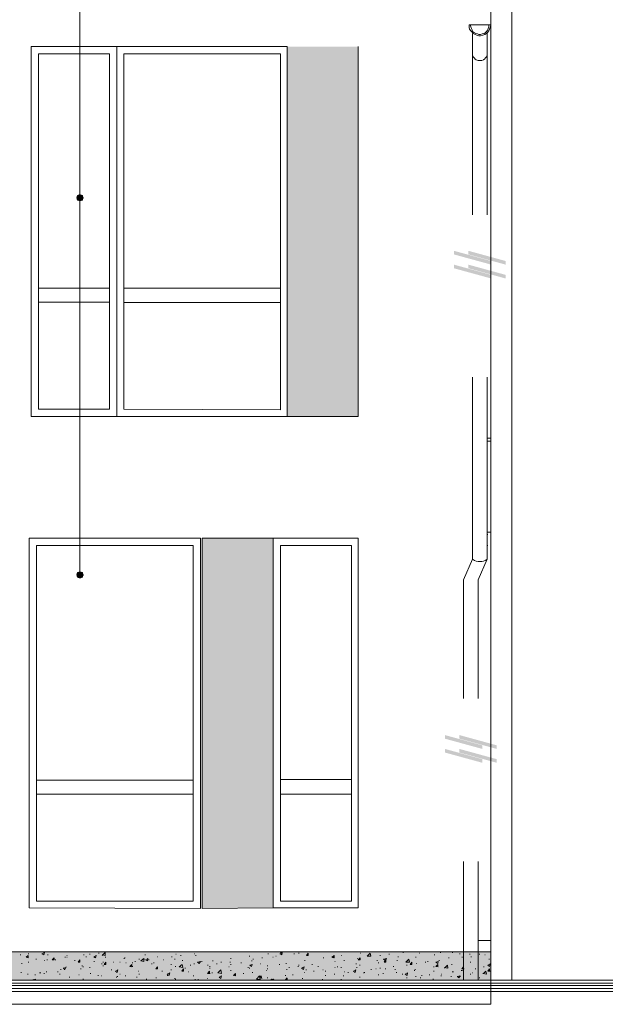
# Model space of a CAD drawing. Header units: millimetres. Extents: x -14047 to 49934, y -21523 to 14989.
# Tile 418 of 580: x 21885 to 22297, y 12448 to 13140. Entities that reach past the tile are written whole.
import ezdxf

# ---------------------------------------------------------------- set-up
doc = ezdxf.new("R2010")
doc.units = ezdxf.units.MM
doc.layers.add('C00-00-00', color=7, linetype='Continuous')
for name, color, linetype, true_color in [('C38-3E-42', 7, 'Continuous', 0x383e42), ('C76-76-76', 7, 'Continuous', 0x767676), ('C98-98-98', 7, 'Continuous', 0x989898), ('C98-9E-A1', 7, 'Continuous', 0x989ea1), ('C9C-9C-9C', 7, 'Continuous', 0x9c9c9c), ('CF1-DD-38', 7, 'Continuous', 0xf1dd38)]:
    doc.layers.add(name, color=color, linetype=linetype, true_color=true_color)

msp = doc.modelspace()

# ---------------------------------------------------------------- hatches: boundary and pattern name
at = {"layer": 'C00-00-00'}
h = msp.add_hatch(color=256, dxfattribs=at)
h.dxf.hatch_style = 2
h.paths.add_polyline_path([(21925.604, 13014.984), (21930.261, 13014.561), (21925.181, 13014.561)])
h = msp.add_hatch(color=256, dxfattribs=at)
h.dxf.hatch_style = 2
h.paths.add_polyline_path([(21925.181, 13014.561), (21930.261, 13014.561), (21925.604, 13014.561)])
h = msp.add_hatch(color=256, dxfattribs=at)
h.dxf.hatch_style = 2
h.paths.add_polyline_path([(21926.028, 13016.254), (21929.838, 13015.831), (21925.604, 13015.831)])
h = msp.add_hatch(color=256, dxfattribs=at)
h.dxf.hatch_style = 2
h.paths.add_polyline_path([(21925.604, 13015.831), (21929.838, 13015.407), (21925.604, 13015.407)])
h = msp.add_hatch(color=256, dxfattribs=at)
h.dxf.hatch_style = 2
h.paths.add_polyline_path([(21925.604, 13015.831), (21929.838, 13015.831), (21929.838, 13015.407)])
h = msp.add_hatch(color=256, dxfattribs=at)
h.dxf.hatch_style = 2
h.paths.add_polyline_path([(21925.604, 13015.407), (21930.261, 13014.984), (21925.604, 13014.984)])
h = msp.add_hatch(color=256, dxfattribs=at)
h.dxf.hatch_style = 2
h.paths.add_polyline_path([(21925.604, 13015.407), (21929.838, 13015.407), (21930.261, 13014.984)])
h = msp.add_hatch(color=256, dxfattribs=at)
h.dxf.hatch_style = 2
h.paths.add_polyline_path([(21925.604, 13014.984), (21930.261, 13014.984), (21930.261, 13014.561)])
h = msp.add_hatch(color=256, dxfattribs=at)
h.dxf.hatch_style = 2
h.paths.add_polyline_path([(21925.604, 13014.561), (21930.261, 13014.137), (21925.604, 13014.137)])
h = msp.add_hatch(color=256, dxfattribs=at)
h.dxf.hatch_style = 2
h.paths.add_polyline_path([(21925.604, 13014.561), (21930.261, 13014.561), (21930.261, 13014.137)])
h = msp.add_hatch(color=256, dxfattribs=at)
h.dxf.hatch_style = 2
h.paths.add_polyline_path([(21925.604, 13014.137), (21930.261, 13014.137), (21929.838, 13014.137)])
h = msp.add_hatch(color=256, dxfattribs=at)
h.dxf.hatch_style = 2
h.paths.add_polyline_path([(21925.604, 13014.137), (21929.838, 13013.714), (21925.604, 13013.714)])
h = msp.add_hatch(color=256, dxfattribs=at)
h.dxf.hatch_style = 2
h.paths.add_polyline_path([(21925.604, 13014.137), (21929.838, 13014.137), (21929.838, 13013.714)])
h = msp.add_hatch(color=256, dxfattribs=at)
h.dxf.hatch_style = 2
h.paths.add_polyline_path([(21925.604, 13013.714), (21929.838, 13013.291), (21925.604, 13013.291)])
h = msp.add_hatch(color=256, dxfattribs=at)
h.dxf.hatch_style = 2
h.paths.add_polyline_path([(21925.604, 13013.714), (21929.838, 13013.714), (21929.838, 13013.291)])
h = msp.add_hatch(color=256, dxfattribs=at)
h.dxf.hatch_style = 2
h.paths.add_polyline_path([(21925.604, 13013.291), (21929.838, 13013.291), (21926.028, 13013.291)])
h = msp.add_hatch(color=256, dxfattribs=at)
h.dxf.hatch_style = 2
h.paths.add_polyline_path([(21926.451, 13016.677), (21929.414, 13016.254), (21926.028, 13016.254)])
h = msp.add_hatch(color=256, dxfattribs=at)
h.dxf.hatch_style = 2
h.paths.add_polyline_path([(21926.028, 13016.254), (21929.838, 13016.254), (21929.838, 13015.831)])
h = msp.add_hatch(color=256, dxfattribs=at)
h.dxf.hatch_style = 2
h.paths.add_polyline_path([(21926.028, 13013.291), (21929.414, 13012.867), (21926.028, 13012.867)])
h = msp.add_hatch(color=256, dxfattribs=at)
h.dxf.hatch_style = 2
h.paths.add_polyline_path([(21926.028, 13013.291), (21929.838, 13013.291), (21929.414, 13012.867)])
h = msp.add_hatch(color=256, dxfattribs=at)
h.dxf.hatch_style = 2
h.paths.add_polyline_path([(21926.028, 13012.867), (21928.991, 13012.867), (21926.451, 13012.867)])
h = msp.add_hatch(color=256, dxfattribs=at)
h.dxf.hatch_style = 2
h.paths.add_polyline_path([(21926.028, 13012.867), (21929.414, 13012.867), (21928.991, 13012.867)])
h = msp.add_hatch(color=256, dxfattribs=at)
h.dxf.hatch_style = 2
h.paths.add_polyline_path([(21926.874, 13016.677), (21928.991, 13016.677), (21926.451, 13016.677)])
h = msp.add_hatch(color=256, dxfattribs=at)
h.dxf.hatch_style = 2
h.paths.add_polyline_path([(21926.451, 13016.677), (21928.991, 13016.677), (21929.414, 13016.254)])
h = msp.add_hatch(color=256, dxfattribs=at)
h.dxf.hatch_style = 2
h.paths.add_polyline_path([(21926.451, 13012.867), (21928.991, 13012.444), (21926.451, 13012.444)])
h = msp.add_hatch(color=256, dxfattribs=at)
h.dxf.hatch_style = 2
h.paths.add_polyline_path([(21926.451, 13012.867), (21928.991, 13012.867), (21928.991, 13012.444)])
h = msp.add_hatch(color=256, dxfattribs=at)
h.dxf.hatch_style = 2
h.paths.add_polyline_path([(21926.451, 13012.444), (21928.568, 13012.444), (21926.874, 13012.444)])
h = msp.add_hatch(color=256, dxfattribs=at)
h.dxf.hatch_style = 2
h.paths.add_polyline_path([(21926.451, 13012.444), (21928.991, 13012.444), (21928.568, 13012.444)])
h = msp.add_hatch(color=256, dxfattribs=at)
h.dxf.hatch_style = 2
h.paths.add_polyline_path([(21927.298, 13017.101), (21928.568, 13016.677), (21926.874, 13016.677)])
h = msp.add_hatch(color=256, dxfattribs=at)
h.dxf.hatch_style = 2
h.paths.add_polyline_path([(21926.874, 13012.444), (21928.144, 13012.444), (21927.298, 13012.444)])
h = msp.add_hatch(color=256, dxfattribs=at)
h.dxf.hatch_style = 2
h.paths.add_polyline_path([(21926.874, 13012.444), (21928.568, 13012.444), (21928.144, 13012.444)])
h = msp.add_hatch(color=256, dxfattribs=at)
h.dxf.hatch_style = 2
h.paths.add_polyline_path([(21927.721, 13017.101), (21928.144, 13017.101), (21927.298, 13017.101)])
h = msp.add_hatch(color=256, dxfattribs=at)
h.dxf.hatch_style = 2
h.paths.add_polyline_path([(21927.298, 13017.101), (21928.144, 13017.101), (21928.568, 13016.677)])
h = msp.add_hatch(color=256, dxfattribs=at)
h.dxf.hatch_style = 2
h.paths.add_polyline_path([(21927.298, 13012.444), (21928.144, 13012.444), (21927.721, 13012.444)])
h = msp.add_hatch(color=256, dxfattribs=at)
h.dxf.hatch_style = 2
h.paths.add_polyline_path([(21925.604, 12749.554), (21930.261, 12749.554), (21925.181, 12749.554)])
h = msp.add_hatch(color=256, dxfattribs=at)
h.dxf.hatch_style = 2
h.paths.add_polyline_path([(21925.181, 12749.554), (21930.261, 12749.131), (21925.604, 12749.131)])
h = msp.add_hatch(color=256, dxfattribs=at)
h.dxf.hatch_style = 2
h.paths.add_polyline_path([(21925.181, 12749.554), (21930.261, 12749.554), (21930.261, 12749.131)])
h = msp.add_hatch(color=256, dxfattribs=at)
h.dxf.hatch_style = 2
h.paths.add_polyline_path([(21926.028, 12750.824), (21929.838, 12750.824), (21925.604, 12750.824)])
h = msp.add_hatch(color=256, dxfattribs=at)
h.dxf.hatch_style = 2
h.paths.add_polyline_path([(21925.604, 12750.824), (21929.838, 12750.401), (21925.604, 12750.401)])
h = msp.add_hatch(color=256, dxfattribs=at)
h.dxf.hatch_style = 2
h.paths.add_polyline_path([(21925.604, 12750.824), (21929.838, 12750.824), (21929.838, 12750.401)])
h = msp.add_hatch(color=256, dxfattribs=at)
h.dxf.hatch_style = 2
h.paths.add_polyline_path([(21925.604, 12750.401), (21929.838, 12749.977), (21925.604, 12749.977)])
h = msp.add_hatch(color=256, dxfattribs=at)
h.dxf.hatch_style = 2
h.paths.add_polyline_path([(21925.604, 12750.401), (21929.838, 12750.401), (21929.838, 12749.977)])
h = msp.add_hatch(color=256, dxfattribs=at)
h.dxf.hatch_style = 2
h.paths.add_polyline_path([(21925.604, 12749.977), (21930.261, 12749.554), (21925.604, 12749.554)])
h = msp.add_hatch(color=256, dxfattribs=at)
h.dxf.hatch_style = 2
h.paths.add_polyline_path([(21925.604, 12749.977), (21930.261, 12749.977), (21930.261, 12749.554)])
h = msp.add_hatch(color=256, dxfattribs=at)
h.dxf.hatch_style = 2
h.paths.add_polyline_path([(21925.604, 12749.131), (21929.838, 12748.707), (21925.604, 12748.707)])
h = msp.add_hatch(color=256, dxfattribs=at)
h.dxf.hatch_style = 2
h.paths.add_polyline_path([(21925.604, 12749.131), (21930.261, 12749.131), (21929.838, 12748.707)])
h = msp.add_hatch(color=256, dxfattribs=at)
h.dxf.hatch_style = 2
h.paths.add_polyline_path([(21925.604, 12748.707), (21929.838, 12748.284), (21925.604, 12748.284)])
h = msp.add_hatch(color=256, dxfattribs=at)
h.dxf.hatch_style = 2
h.paths.add_polyline_path([(21925.604, 12748.707), (21929.838, 12748.707), (21929.838, 12748.284)])
h = msp.add_hatch(color=256, dxfattribs=at)
h.dxf.hatch_style = 2
h.paths.add_polyline_path([(21925.604, 12748.284), (21929.838, 12747.861), (21926.028, 12747.861)])
h = msp.add_hatch(color=256, dxfattribs=at)
h.dxf.hatch_style = 2
h.paths.add_polyline_path([(21925.604, 12748.284), (21929.838, 12748.284), (21929.838, 12747.861)])
h = msp.add_hatch(color=256, dxfattribs=at)
h.dxf.hatch_style = 2
h.paths.add_polyline_path([(21926.451, 12751.247), (21929.414, 12751.247), (21926.028, 12751.247)])
h = msp.add_hatch(color=256, dxfattribs=at)
h.dxf.hatch_style = 2
h.paths.add_polyline_path([(21926.028, 12751.247), (21929.838, 12750.824), (21926.028, 12750.824)])
h = msp.add_hatch(color=256, dxfattribs=at)
h.dxf.hatch_style = 2
h.paths.add_polyline_path([(21926.028, 12751.247), (21929.414, 12751.247), (21929.838, 12750.824)])
h = msp.add_hatch(color=256, dxfattribs=at)
h.dxf.hatch_style = 2
h.paths.add_polyline_path([(21926.028, 12747.861), (21929.838, 12747.861), (21929.414, 12747.861)])
h = msp.add_hatch(color=256, dxfattribs=at)
h.dxf.hatch_style = 2
h.paths.add_polyline_path([(21926.028, 12747.861), (21928.991, 12747.437), (21926.451, 12747.437)])
h = msp.add_hatch(color=256, dxfattribs=at)
h.dxf.hatch_style = 2
h.paths.add_polyline_path([(21926.028, 12747.861), (21929.414, 12747.861), (21928.991, 12747.437)])
h = msp.add_hatch(color=256, dxfattribs=at)
h.dxf.hatch_style = 2
h.paths.add_polyline_path([(21926.874, 12751.671), (21928.991, 12751.671), (21926.451, 12751.671)])
h = msp.add_hatch(color=256, dxfattribs=at)
h.dxf.hatch_style = 2
h.paths.add_polyline_path([(21926.451, 12751.671), (21928.991, 12751.247), (21926.451, 12751.247)])
h = msp.add_hatch(color=256, dxfattribs=at)
h.dxf.hatch_style = 2
h.paths.add_polyline_path([(21926.451, 12751.671), (21928.991, 12751.671), (21928.991, 12751.247)])
h = msp.add_hatch(color=256, dxfattribs=at)
h.dxf.hatch_style = 2
h.paths.add_polyline_path([(21926.451, 12747.437), (21928.568, 12747.437), (21926.874, 12747.437)])
h = msp.add_hatch(color=256, dxfattribs=at)
h.dxf.hatch_style = 2
h.paths.add_polyline_path([(21926.451, 12747.437), (21928.991, 12747.437), (21928.568, 12747.437)])
h = msp.add_hatch(color=256, dxfattribs=at)
h.dxf.hatch_style = 2
h.paths.add_polyline_path([(21927.298, 12751.671), (21928.568, 12751.671), (21926.874, 12751.671)])
h = msp.add_hatch(color=256, dxfattribs=at)
h.dxf.hatch_style = 2
h.paths.add_polyline_path([(21926.874, 12747.437), (21928.144, 12747.014), (21927.298, 12747.014)])
h = msp.add_hatch(color=256, dxfattribs=at)
h.dxf.hatch_style = 2
h.paths.add_polyline_path([(21926.874, 12747.437), (21928.568, 12747.437), (21928.144, 12747.014)])
h = msp.add_hatch(color=256, dxfattribs=at)
h.dxf.hatch_style = 2
h.paths.add_polyline_path([(21927.721, 12751.671), (21928.144, 12751.671), (21927.298, 12751.671)])
h = msp.add_hatch(color=256, dxfattribs=at)
h.dxf.hatch_style = 2
h.paths.add_polyline_path([(21927.298, 12747.014), (21928.144, 12747.014), (21927.721, 12747.014)])
at = {"layer": 'C38-3E-42'}
h = msp.add_hatch(color=256, dxfattribs=at)
h.dxf.hatch_style = 2
h.paths.add_polyline_path([(22190.611, 12977.307), (22216.858, 12970.111), (22216.858, 12967.571), (22190.611, 12974.767)])
h = msp.add_hatch(color=256, dxfattribs=at)
h.dxf.hatch_style = 2
h.paths.add_polyline_path([(22200.771, 12977.307), (22227.018, 12970.111), (22227.018, 12967.571), (22200.771, 12974.767)])
h = msp.add_hatch(color=256, dxfattribs=at)
h.dxf.hatch_style = 2
h.paths.add_polyline_path([(22190.611, 12967.571), (22216.858, 12960.374), (22216.858, 12957.834), (22190.611, 12965.031)])
h = msp.add_hatch(color=256, dxfattribs=at)
h.dxf.hatch_style = 2
h.paths.add_polyline_path([(22200.771, 12967.571), (22227.018, 12960.374), (22227.018, 12957.834), (22200.771, 12965.031)])
h = msp.add_hatch(color=256, dxfattribs=at)
h.dxf.hatch_style = 2
h.paths.add_polyline_path([(22184.261, 12636.947), (22210.508, 12629.751), (22210.508, 12627.211), (22184.261, 12634.407)])
h = msp.add_hatch(color=256, dxfattribs=at)
h.dxf.hatch_style = 2
h.paths.add_polyline_path([(22194.421, 12636.947), (22220.668, 12629.751), (22220.668, 12627.211), (22194.421, 12634.407)])
h = msp.add_hatch(color=256, dxfattribs=at)
h.dxf.hatch_style = 2
h.paths.add_polyline_path([(22184.261, 12627.211), (22210.508, 12620.014), (22210.508, 12617.474), (22184.261, 12624.671)])
h = msp.add_hatch(color=256, dxfattribs=at)
h.dxf.hatch_style = 2
h.paths.add_polyline_path([(22194.421, 12627.211), (22220.668, 12620.014), (22220.668, 12617.474), (22194.421, 12624.671)])
at = {"layer": 'C98-9E-A1'}
h = msp.add_hatch(color=256, dxfattribs=at)
h.dxf.hatch_style = 2
h.paths.add_polyline_path([(22073.348, 13120.817), (22123.301, 12860.891), (22073.348, 12860.891)])
h = msp.add_hatch(color=256, dxfattribs=at)
h.dxf.hatch_style = 2
h.paths.add_polyline_path([(22073.348, 13120.817), (22123.301, 13120.817), (22123.301, 12860.891)])
at = {"layer": 'C9C-9C-9C'}
h = msp.add_hatch(color=256, dxfattribs=at)
h.dxf.hatch_style = 2
h.paths.add_polyline_path([(20584.484, 12484.547), (22216.434, 12464.651), (20584.484, 12464.651)])
h = msp.add_hatch(color=256, dxfattribs=at)
h.dxf.hatch_style = 2
h.paths.add_polyline_path([(20584.484, 12484.547), (22216.434, 12484.547), (22216.434, 12464.651)])
at = {"layer": 'CF1-DD-38'}
h = msp.add_hatch(color=256, dxfattribs=at)
h.dxf.hatch_style = 2
h.paths.add_polyline_path([(22013.658, 12775.377), (22063.611, 12515.451), (22013.658, 12515.451)])
h = msp.add_hatch(color=256, dxfattribs=at)
h.dxf.hatch_style = 2
h.paths.add_polyline_path([(22013.658, 12775.377), (22063.611, 12775.377), (22063.611, 12515.451)])
h = msp.add_hatch(color=256, dxfattribs=at)
h.dxf.hatch_style = 2
h.paths.add_polyline_path([(22013.658, 12515.451), (22063.611, 12515.451), (22013.658, 12515.027)])

# ---------------------------------------------------------------- linework, layer by layer
at = {"layer": 'C00-00-00', "lineweight": 0}
for points in [[(21927.721, 13708.827), (21927.721, 12750.401)], [(22216.434, 13216.067), (22216.434, 12464.651)], [(22123.301, 12860.891), (22073.348, 12860.891), (22073.348, 13120.817)], [(22123.301, 13120.817), (22123.301, 12860.891)], [(21948.464, 12951.061), (21898.511, 12951.061)], [(22068.691, 12951.061), (21958.624, 12951.061)], [(21948.464, 12941.324), (21898.511, 12941.324)], [(22068.691, 12940.901), (21958.624, 12940.901)], [(22213.894, 12843.534), (22216.434, 12843.534)], [(22216.434, 12779.611), (22213.894, 12779.611)], [(22007.308, 12605.197), (21897.241, 12605.197)], [(22118.644, 12605.621), (22068.691, 12605.621)], [(22007.308, 12595.461), (21897.241, 12595.461)], [(22118.644, 12595.461), (22068.691, 12595.461)], [(22216.434, 12492.591), (22207.544, 12492.591)], [(23585.918, 12464.651), (19018.998, 12464.651)], [(23439.868, 12464.651), (19054.134, 12464.651)], [(23439.868, 12462.534), (19054.134, 12462.534)], [(23439.868, 12460.841), (19054.134, 12460.841)], [(23439.868, 12458.724), (19054.134, 12458.724)], [(23439.868, 12456.607), (19054.134, 12456.607)]]:
    msp.add_lwpolyline(points, dxfattribs=at)
for points in [[(22216.434, 13216.067), (22231.251, 13216.067), (22231.251, 13200.827), (22216.434, 13200.827), (22216.434, 13216.067), (22231.251, 13216.067), (22231.251, 12464.651), (22216.434, 12464.651)], [(21893.431, 13120.817), (21893.431, 12860.891), (21953.544, 12860.891), (21953.544, 13120.817)], [(21898.511, 13115.737), (21898.511, 12865.971), (21948.464, 12865.971), (21948.464, 13115.737)], [(21953.544, 13120.817), (21953.544, 12860.891), (22073.348, 12860.891), (22073.348, 13120.817)], [(21958.624, 13115.737), (22068.691, 13115.737), (22068.691, 12865.547), (21958.624, 12865.971)], [(21929.838, 13014.561), (21929.414, 13016.254), (21927.721, 13016.677), (21926.028, 13016.254), (21925.604, 13014.561), (21926.028, 13012.867), (21927.721, 13012.444), (21929.414, 13012.867)], [(21892.161, 12775.377), (22012.388, 12775.377), (22012.388, 12515.027), (21892.161, 12515.451)], [(22063.611, 12515.451), (22013.658, 12515.027), (22013.658, 12775.377), (22063.611, 12775.377)], [(22063.611, 12775.377), (22063.611, 12515.451), (22123.301, 12515.451), (22123.301, 12775.377)], [(21897.241, 12770.297), (21897.241, 12520.107), (22007.308, 12520.107), (22007.308, 12770.297)], [(22068.691, 12770.297), (22068.691, 12520.107), (22118.644, 12520.107), (22118.644, 12770.297)], [(21929.838, 12749.554), (21929.414, 12751.247), (21927.721, 12751.671), (21926.028, 12751.247), (21925.604, 12749.554), (21926.028, 12747.861), (21927.721, 12747.437), (21929.414, 12747.861)], [(20584.484, 12484.547), (20584.484, 12464.651), (22216.434, 12464.651), (22216.434, 12484.547)]]:
    msp.add_lwpolyline(points, close=True, dxfattribs=at)
at = {"layer": 'C38-3E-42', "lineweight": 0}
msp.add_lwpolyline([(22216.434, 13136.057), (22201.194, 13136.057), (22201.194, 13134.364), (22201.618, 13133.094), (22202.464, 13131.824), (22203.311, 13130.977), (22204.158, 13130.131), (22205.428, 13129.284), (22206.698, 13128.861), (22207.968, 13128.437), (22209.238, 13128.437), (22210.931, 13128.861), (22212.201, 13129.284), (22213.471, 13130.131), (22214.318, 13130.977), (22215.164, 13131.824), (22215.588, 13133.094), (22216.011, 13134.364)], close=True, dxfattribs=at)
for points in [[(22202.041, 13136.057), (22202.464, 13134.787), (22202.888, 13133.517), (22203.311, 13132.671), (22203.734, 13131.401), (22205.004, 13130.554), (22205.851, 13130.131), (22207.121, 13129.707), (22207.968, 13129.284), (22209.238, 13129.284), (22210.508, 13129.707), (22211.778, 13130.131), (22212.624, 13130.554), (22213.471, 13131.401), (22214.318, 13132.671), (22214.741, 13133.517), (22215.164, 13134.787), (22215.164, 13136.057)], [(22203.734, 13130.131), (22203.734, 13002.707)], [(22213.894, 13130.131), (22213.894, 13002.707)], [(22203.734, 13114.467), (22204.158, 13113.621), (22205.004, 13112.774), (22205.428, 13111.927), (22206.274, 13111.504), (22207.544, 13111.081), (22210.084, 13111.081), (22211.354, 13111.504), (22212.201, 13112.351), (22212.624, 13112.774), (22213.471, 13113.621), (22213.894, 13114.467)], [(22203.734, 12888.407), (22203.734, 12760.561)], [(22213.894, 12888.407), (22213.894, 12760.561)], [(22203.734, 12760.561), (22197.384, 12746.167)], [(22203.734, 12760.561), (22205.004, 12759.714), (22206.274, 12759.291), (22207.544, 12758.867), (22210.084, 12758.867), (22211.354, 12759.291), (22212.624, 12759.714), (22213.894, 12760.561)], [(22213.894, 12760.561), (22207.544, 12746.167)], [(22197.384, 12746.167), (22197.384, 12662.771)], [(22207.544, 12746.167), (22207.544, 12662.771)], [(22197.384, 12548.047), (22197.384, 12464.651)], [(22207.544, 12548.047), (22207.544, 12464.651)]]:
    msp.add_lwpolyline(points, dxfattribs=at)
at = {"layer": 'C76-76-76', "lineweight": 0}
msp.add_lwpolyline([(20584.484, 13611.884), (20584.484, 12447.717), (22216.434, 12447.717), (22216.434, 13611.884)], close=True, dxfattribs=at)
for points in [[(22213.894, 12845.651), (22216.434, 12845.651)], [(22213.894, 12777.917), (22214.318, 12777.917)], [(22213.894, 12777.917), (22213.894, 12770.297)], [(22213.894, 12770.297), (22214.318, 12770.297)]]:
    msp.add_lwpolyline(points, dxfattribs=at)
at = {"layer": 'C98-98-98', "lineweight": 0}
for points in [[(21943.384, 12484.547), (21943.808, 12484.547)], [(22008.154, 12484.547), (22008.578, 12484.547)], [(22023.818, 12484.547), (22024.241, 12484.547)], [(22032.708, 12484.547), (22033.131, 12484.547)], [(22033.131, 12484.547), (22033.554, 12484.547)], [(22068.691, 12483.701), (22069.538, 12484.547)], [(22069.961, 12483.701), (22069.961, 12484.547)], [(22087.741, 12484.547), (22088.164, 12484.547)], [(22167.328, 12484.547), (22167.751, 12484.547)], [(22200.348, 12484.547), (22200.771, 12484.547)], [(22200.348, 12484.547), (22200.771, 12484.547)], [(21885.811, 12482.431), (21886.234, 12482.431)], [(21890.044, 12480.737), (21891.314, 12482.007)], [(21890.044, 12480.737), (21891.314, 12480.314)], [(21891.314, 12483.277), (21891.738, 12483.277)], [(21891.314, 12480.314), (21891.314, 12482.007)], [(21896.818, 12479.467), (21897.241, 12479.467)], [(21901.051, 12483.277), (21902.744, 12484.124)], [(21901.051, 12483.277), (21902.321, 12482.431)], [(21902.321, 12482.431), (21902.744, 12484.124)], [(21902.744, 12478.621), (21903.168, 12478.621)], [(21904.438, 12479.044), (21904.861, 12479.044)], [(21904.861, 12482.431), (21905.284, 12482.431)], [(21908.248, 12479.044), (21909.518, 12480.314)], [(21908.248, 12479.044), (21909.518, 12479.044)], [(21909.094, 12479.467), (21909.518, 12479.467)], [(21909.518, 12479.044), (21909.518, 12480.314)], [(21910.364, 12479.044), (21910.788, 12479.044)], [(21917.138, 12480.737), (21917.561, 12480.737)], [(21918.408, 12482.007), (21918.831, 12482.007)], [(21918.408, 12480.737), (21918.831, 12480.737)], [(21923.911, 12478.621), (21924.334, 12478.621)], [(21926.451, 12477.351), (21927.721, 12479.044)], [(21927.721, 12477.351), (21927.721, 12479.044)], [(21930.261, 12482.431), (21930.684, 12482.431)], [(21931.954, 12481.161), (21932.378, 12481.161)], [(21934.494, 12482.854), (21934.918, 12482.854)], [(21937.458, 12481.161), (21939.151, 12482.007)], [(21937.458, 12481.161), (21938.728, 12480.314)], [(21937.458, 12477.774), (21937.881, 12477.774)], [(21938.728, 12480.314), (21939.151, 12482.007)], [(21940.844, 12483.701), (21941.268, 12483.701)], [(21943.384, 12482.007), (21945.501, 12484.124)], [(21943.384, 12482.431), (21945.501, 12482.007)], [(21945.501, 12482.007), (21945.501, 12484.124)], [(21945.501, 12480.737), (21945.924, 12480.737)], [(21958.624, 12479.891), (21959.048, 12479.891)], [(21959.048, 12480.314), (21959.471, 12480.314)], [(21966.244, 12477.774), (21966.668, 12477.774)], [(21969.208, 12479.467), (21969.631, 12479.467)], [(21970.478, 12478.197), (21972.594, 12479.891)], [(21970.478, 12478.197), (21972.594, 12477.774)], [(21972.594, 12477.774), (21972.594, 12479.891)], [(21972.594, 12479.467), (21973.018, 12479.467)], [(21973.441, 12482.431), (21973.864, 12482.431)], [(21973.864, 12479.044), (21975.558, 12479.891)], [(21973.864, 12479.044), (21975.134, 12478.197)], [(21975.134, 12478.197), (21975.558, 12479.891)], [(21975.981, 12479.044), (21976.404, 12479.044)], [(21981.908, 12481.161), (21982.331, 12481.161)], [(21986.141, 12479.044), (21986.564, 12479.044)], [(21992.068, 12481.161), (21992.491, 12481.161)], [(21994.184, 12479.467), (21994.608, 12479.467)], [(21995.031, 12482.854), (21995.454, 12482.854)], [(21998.418, 12482.007), (21998.841, 12482.007)], [(21999.688, 12478.621), (22000.111, 12478.621)], [(22008.154, 12483.277), (22008.578, 12483.277)], [(22009.001, 12482.007), (22009.424, 12482.007)], [(22010.271, 12477.351), (22012.388, 12477.774)], [(22011.541, 12476.504), (22012.388, 12477.774)], [(22013.234, 12477.774), (22013.658, 12477.774)], [(22020.854, 12478.197), (22021.278, 12478.197)], [(22033.554, 12479.891), (22033.978, 12479.891)], [(22046.678, 12481.584), (22047.101, 12481.584)], [(22048.371, 12478.197), (22048.794, 12478.197)], [(22049.218, 12479.467), (22049.641, 12479.467)], [(22055.568, 12480.314), (22055.991, 12480.314)], [(22059.801, 12483.277), (22060.224, 12483.277)], [(22063.188, 12480.737), (22063.611, 12480.737)], [(22065.304, 12481.584), (22065.728, 12481.584)], [(22068.268, 12483.277), (22069.961, 12484.124)], [(22068.268, 12483.277), (22069.538, 12482.431)], [(22068.691, 12483.701), (22069.961, 12483.701)], [(22069.538, 12482.431), (22069.961, 12484.124)], [(22078.004, 12483.277), (22078.428, 12483.277)], [(22081.391, 12483.701), (22081.814, 12483.701)], [(22085.624, 12478.621), (22086.048, 12478.621)], [(22086.894, 12482.007), (22088.164, 12483.701)], [(22086.894, 12482.007), (22088.164, 12482.007)], [(22088.164, 12482.007), (22088.164, 12483.701)], [(22098.748, 12480.314), (22099.171, 12480.314)], [(22104.674, 12481.161), (22106.368, 12482.007)], [(22104.674, 12481.161), (22105.944, 12480.314)], [(22105.098, 12480.737), (22106.368, 12482.007)], [(22105.098, 12480.737), (22106.368, 12480.314)], [(22105.944, 12480.314), (22106.368, 12482.007)], [(22106.368, 12480.314), (22106.368, 12482.007)], [(22106.791, 12477.774), (22107.214, 12477.774)], [(22111.448, 12482.007), (22111.871, 12482.007)], [(22113.141, 12478.621), (22113.564, 12478.621)], [(22122.454, 12479.891), (22122.878, 12479.891)], [(22123.301, 12479.044), (22124.571, 12480.314)], [(22123.301, 12479.044), (22124.571, 12479.044)], [(22124.571, 12483.701), (22124.994, 12483.701)], [(22124.571, 12479.044), (22124.571, 12480.314)], [(22129.651, 12481.584), (22131.768, 12483.701)], [(22129.651, 12481.584), (22132.191, 12481.584)], [(22132.191, 12481.584), (22131.768, 12483.701)], [(22136.424, 12478.621), (22136.848, 12478.621)], [(22138.541, 12482.007), (22138.964, 12482.007)], [(22141.081, 12479.467), (22143.198, 12479.891)], [(22141.081, 12479.467), (22142.351, 12478.621)], [(22141.504, 12477.351), (22142.774, 12479.044)], [(22142.351, 12478.621), (22143.198, 12479.891)], [(22142.774, 12477.351), (22142.774, 12479.044)], [(22144.891, 12482.854), (22145.314, 12482.854)], [(22150.394, 12478.621), (22150.818, 12478.621)], [(22151.241, 12481.161), (22151.664, 12481.161)], [(22154.628, 12484.124), (22155.051, 12484.124)], [(22156.744, 12477.351), (22158.861, 12479.467)], [(22159.284, 12477.351), (22158.861, 12479.467)], [(22163.518, 12480.737), (22163.941, 12480.737)], [(22166.058, 12483.701), (22166.481, 12483.701)], [(22171.984, 12477.774), (22172.408, 12477.774)], [(22176.641, 12482.431), (22177.064, 12482.431)], [(22177.911, 12477.351), (22179.604, 12477.774)], [(22179.181, 12476.504), (22179.604, 12477.774)], [(22180.028, 12478.621), (22180.451, 12478.621)], [(22180.874, 12484.124), (22181.298, 12484.124)], [(22186.801, 12480.314), (22187.224, 12480.314)], [(22189.341, 12484.124), (22189.764, 12484.124)], [(22194.421, 12483.277), (22194.844, 12483.277)], [(22196.114, 12480.737), (22196.538, 12480.737)], [(22201.618, 12482.854), (22202.041, 12482.854)], [(22202.464, 12481.161), (22202.888, 12481.161)], [(22208.391, 12482.854), (22208.814, 12482.854)], [(22212.201, 12482.431), (22212.624, 12482.431)], [(22215.164, 12479.467), (22215.588, 12479.467)], [(21886.658, 12476.504), (21887.081, 12476.504)], [(21891.314, 12477.351), (21891.738, 12477.351)], [(21904.014, 12470.577), (21904.438, 12470.577)], [(21912.058, 12470.577), (21912.481, 12470.577)], [(21914.174, 12472.271), (21914.598, 12472.271)], [(21915.868, 12473.117), (21917.984, 12473.541)], [(21916.291, 12473.117), (21917.138, 12472.271)], [(21916.714, 12472.271), (21917.138, 12472.271)], [(21917.138, 12472.271), (21917.984, 12473.964)], [(21926.451, 12477.351), (21927.721, 12477.351)], [(21928.144, 12472.694), (21928.568, 12472.694)], [(21928.991, 12474.811), (21929.414, 12474.811)], [(21929.838, 12473.964), (21930.261, 12473.964)], [(21934.494, 12473.541), (21934.918, 12473.541)], [(21942.961, 12476.081), (21943.384, 12476.081)], [(21943.808, 12477.351), (21944.231, 12477.351)], [(21943.808, 12474.811), (21944.231, 12474.811)], [(21944.654, 12475.657), (21945.924, 12477.351)], [(21944.654, 12475.657), (21945.924, 12475.657)], [(21945.924, 12475.657), (21945.924, 12477.351)], [(21949.734, 12471.847), (21950.158, 12471.847)], [(21951.004, 12477.351), (21951.428, 12477.351)], [(21952.698, 12471.001), (21954.391, 12471.847)], [(21952.698, 12471.001), (21953.968, 12470.154)], [(21953.968, 12470.154), (21954.391, 12471.847)], [(21955.661, 12477.351), (21956.084, 12477.351)], [(21959.894, 12476.927), (21960.318, 12476.927)], [(21962.858, 12474.387), (21964.128, 12475.657)], [(21962.858, 12474.387), (21964.128, 12473.964)], [(21964.128, 12473.964), (21964.128, 12475.657)], [(21964.551, 12476.927), (21964.974, 12476.927)], [(21964.551, 12474.387), (21964.974, 12474.387)], [(21968.784, 12471.001), (21969.208, 12471.001)], [(21978.098, 12476.081), (21978.521, 12476.081)], [(21979.368, 12476.927), (21979.791, 12476.927)], [(21981.061, 12472.694), (21982.331, 12473.964)], [(21981.061, 12472.694), (21982.331, 12472.694)], [(21981.908, 12472.694), (21982.331, 12472.694)], [(21982.331, 12472.694), (21982.331, 12473.964)], [(21985.294, 12471.001), (21985.718, 12471.001)], [(21991.644, 12475.657), (21992.068, 12475.657)], [(21991.644, 12471.847), (21992.068, 12471.847)], [(21994.608, 12474.387), (21995.031, 12474.387)], [(21997.571, 12473.964), (21999.688, 12475.657)], [(21997.571, 12473.964), (22000.111, 12473.541)], [(21999.264, 12471.001), (22000.534, 12472.694)], [(21999.264, 12471.001), (22000.534, 12471.001)], [(22000.111, 12473.541), (21999.688, 12475.657)], [(22000.534, 12471.001), (22000.534, 12472.694)], [(22001.381, 12473.117), (22001.804, 12473.117)], [(22003.921, 12470.577), (22004.344, 12470.577)], [(22005.191, 12475.234), (22005.614, 12475.234)], [(22007.731, 12476.081), (22008.154, 12476.081)], [(22010.271, 12477.351), (22011.541, 12476.504)], [(22017.468, 12475.234), (22017.891, 12475.234)], [(22017.468, 12469.307), (22018.738, 12471.001)], [(22018.738, 12474.387), (22019.161, 12474.387)], [(22018.738, 12473.117), (22019.161, 12473.117)], [(22018.738, 12469.307), (22018.738, 12471.001)], [(22023.818, 12476.081), (22024.241, 12476.081)], [(22024.664, 12469.731), (22026.781, 12471.847)], [(22026.781, 12477.351), (22027.204, 12477.351)], [(22027.204, 12469.307), (22026.781, 12471.847)], [(22032.284, 12473.964), (22032.708, 12473.964)], [(22033.131, 12477.351), (22033.554, 12477.351)], [(22033.554, 12475.657), (22033.978, 12475.657)], [(22033.554, 12471.424), (22033.978, 12471.424)], [(22040.751, 12476.927), (22041.174, 12476.927)], [(22045.831, 12473.541), (22046.254, 12473.541)], [(22046.678, 12473.117), (22047.101, 12473.117)], [(22047.101, 12475.234), (22048.794, 12475.657)], [(22047.101, 12475.234), (22048.371, 12474.387)], [(22048.371, 12474.387), (22048.794, 12475.657)], [(22054.298, 12476.081), (22054.721, 12476.081)], [(22058.531, 12471.424), (22058.954, 12471.424)], [(22059.378, 12474.811), (22059.801, 12474.811)], [(22059.378, 12472.694), (22059.801, 12472.694)], [(22067.844, 12475.657), (22068.268, 12475.657)], [(22072.501, 12476.504), (22072.924, 12476.504)], [(22072.924, 12472.271), (22073.348, 12472.271)], [(22074.618, 12473.541), (22075.041, 12473.541)], [(22080.968, 12474.387), (22081.391, 12474.387)], [(22081.391, 12475.234), (22081.814, 12475.234)], [(22083.508, 12473.117), (22085.201, 12473.964)], [(22083.508, 12473.117), (22084.778, 12472.271)], [(22084.778, 12472.271), (22085.201, 12473.964)], [(22086.471, 12471.847), (22086.894, 12471.847)], [(22090.704, 12475.657), (22091.128, 12475.657)], [(22091.974, 12471.001), (22092.398, 12471.001)], [(22094.938, 12474.387), (22095.361, 12474.387)], [(22098.324, 12471.847), (22098.748, 12471.847)], [(22100.018, 12471.001), (22100.441, 12471.001)], [(22106.791, 12473.541), (22107.214, 12473.541)], [(22108.484, 12473.964), (22108.908, 12473.964)], [(22111.024, 12473.541), (22111.448, 12473.541)], [(22113.564, 12470.577), (22113.988, 12470.577)], [(22119.914, 12471.001), (22121.608, 12471.847)], [(22119.914, 12471.001), (22121.184, 12470.154)], [(22121.184, 12470.154), (22121.608, 12471.847)], [(22121.608, 12476.081), (22122.031, 12476.081)], [(22122.031, 12473.541), (22122.454, 12473.541)], [(22124.148, 12475.234), (22124.571, 12475.234)], [(22132.191, 12472.271), (22132.614, 12472.271)], [(22135.578, 12472.694), (22136.001, 12472.694)], [(22137.271, 12476.927), (22137.694, 12476.927)], [(22138.541, 12473.117), (22138.964, 12473.117)], [(22141.504, 12477.351), (22142.774, 12477.351)], [(22142.351, 12472.694), (22142.774, 12472.694)], [(22147.854, 12474.387), (22148.278, 12474.387)], [(22149.124, 12472.271), (22149.548, 12472.271)], [(22156.744, 12477.351), (22159.284, 12477.351)], [(22157.168, 12475.234), (22157.591, 12475.234)], [(22159.708, 12475.657), (22160.978, 12477.351)], [(22159.708, 12475.657), (22160.978, 12475.657)], [(22160.978, 12475.657), (22160.978, 12477.351)], [(22162.671, 12471.424), (22163.094, 12471.424)], [(22163.094, 12472.271), (22163.518, 12472.271)], [(22163.941, 12476.504), (22164.364, 12476.504)], [(22170.291, 12477.351), (22170.714, 12477.351)], [(22176.218, 12473.964), (22176.641, 12473.964)], [(22176.218, 12471.001), (22176.641, 12471.001)], [(22177.911, 12477.351), (22179.181, 12476.504)], [(22177.911, 12474.387), (22179.181, 12475.657)], [(22177.911, 12474.387), (22179.604, 12473.964)], [(22179.181, 12473.964), (22179.181, 12475.657)], [(22183.838, 12473.117), (22185.954, 12475.234)], [(22183.838, 12473.541), (22186.378, 12473.117)], [(22186.378, 12473.117), (22185.954, 12475.234)], [(22188.918, 12475.657), (22189.341, 12475.657)], [(22189.341, 12470.577), (22189.764, 12470.577)], [(22189.764, 12470.577), (22190.188, 12470.577)], [(22195.691, 12471.424), (22196.114, 12471.424)], [(22196.114, 12472.694), (22197.384, 12473.964)], [(22196.114, 12472.694), (22197.808, 12472.694)], [(22196.538, 12471.424), (22196.961, 12471.424)], [(22197.384, 12472.694), (22197.384, 12473.964)], [(22202.041, 12477.351), (22202.464, 12477.351)], [(22205.428, 12472.694), (22205.851, 12472.694)], [(22211.354, 12473.964), (22211.778, 12473.964)], [(22211.354, 12469.307), (22213.048, 12471.001)], [(22213.471, 12468.884), (22213.048, 12471.001)], [(22214.318, 12475.234), (22216.011, 12476.081)], [(22214.318, 12475.234), (22215.588, 12474.387)], [(22214.318, 12471.001), (22215.588, 12472.694)], [(22214.318, 12471.001), (22216.011, 12471.001)], [(22214.741, 12471.001), (22215.164, 12471.001)], [(22215.588, 12474.387), (22216.011, 12476.081)], [(22215.588, 12471.001), (22215.588, 12472.694)], [(21886.234, 12470.154), (21886.658, 12470.154)], [(21890.891, 12468.884), (21891.314, 12468.884)], [(21894.701, 12464.651), (21896.394, 12465.497)], [(21894.701, 12465.074), (21895.124, 12464.651)], [(21895.971, 12468.461), (21896.394, 12468.461)], [(21896.394, 12464.651), (21896.394, 12465.497)], [(21899.358, 12469.731), (21899.781, 12469.731)], [(21899.781, 12469.731), (21900.204, 12469.731)], [(21902.321, 12469.307), (21902.744, 12469.307)], [(21913.328, 12468.884), (21913.751, 12468.884)], [(21920.101, 12466.767), (21920.524, 12466.767)], [(21926.874, 12468.461), (21927.298, 12468.461)], [(21929.838, 12465.497), (21930.261, 12465.497)], [(21934.918, 12469.307), (21935.341, 12469.307)], [(21940.421, 12468.037), (21940.844, 12468.037)], [(21942.538, 12467.614), (21942.961, 12467.614)], [(21953.121, 12466.767), (21953.544, 12466.767)], [(21953.968, 12467.191), (21954.391, 12467.191)], [(21955.661, 12468.884), (21956.084, 12468.884)], [(21959.471, 12467.614), (21959.894, 12467.614)], [(21967.514, 12466.767), (21967.938, 12466.767)], [(21969.208, 12468.884), (21969.631, 12468.884)], [(21974.288, 12465.497), (21974.711, 12465.497)], [(21981.061, 12466.344), (21981.484, 12466.344)], [(21989.104, 12468.884), (21990.798, 12469.731)], [(21989.104, 12468.884), (21990.374, 12468.037)], [(21989.104, 12468.037), (21989.528, 12468.037)], [(21990.374, 12468.037), (21990.798, 12469.731)], [(21994.184, 12465.921), (21994.608, 12465.921)], [(21994.608, 12465.497), (21995.031, 12465.497)], [(22007.308, 12467.614), (22007.731, 12467.614)], [(22008.578, 12465.074), (22009.001, 12465.074)], [(22010.694, 12465.074), (22011.118, 12465.074)], [(22017.044, 12465.921), (22017.468, 12465.921)], [(22017.468, 12469.307), (22019.161, 12469.307)], [(22020.431, 12469.731), (22020.854, 12469.731)], [(22024.664, 12469.731), (22027.204, 12469.307)], [(22025.511, 12466.767), (22027.204, 12467.614)], [(22025.511, 12466.767), (22026.781, 12465.921)], [(22026.781, 12465.921), (22027.204, 12467.614)], [(22026.781, 12467.191), (22027.204, 12467.191)], [(22035.671, 12468.037), (22036.941, 12469.307)], [(22035.671, 12468.037), (22037.364, 12467.614)], [(22036.941, 12467.614), (22036.941, 12469.307)], [(22042.444, 12469.307), (22042.868, 12469.307)], [(22048.794, 12470.154), (22049.218, 12470.154)], [(22051.758, 12465.497), (22053.874, 12467.614)], [(22051.758, 12465.497), (22054.298, 12465.074)], [(22053.874, 12466.344), (22055.144, 12467.614)], [(22054.298, 12465.074), (22053.874, 12467.614)], [(22053.874, 12466.344), (22055.568, 12466.344)], [(22055.568, 12465.921), (22055.144, 12467.614)], [(22059.378, 12466.344), (22059.801, 12466.344)], [(22061.918, 12465.074), (22064.034, 12465.497)], [(22061.918, 12465.074), (22062.341, 12464.651)], [(22062.341, 12465.497), (22062.764, 12465.497)], [(22063.611, 12464.651), (22064.034, 12465.497)], [(22072.078, 12468.037), (22072.501, 12468.037)], [(22072.078, 12464.651), (22073.348, 12466.344)], [(22073.348, 12464.651), (22073.348, 12465.921)], [(22077.158, 12468.461), (22077.581, 12468.461)], [(22083.931, 12465.921), (22084.354, 12465.921)], [(22085.201, 12470.154), (22085.624, 12470.154)], [(22097.901, 12465.074), (22098.324, 12465.074)], [(22100.018, 12468.037), (22100.441, 12468.037)], [(22106.368, 12468.884), (22106.791, 12468.884)], [(22111.024, 12465.074), (22111.448, 12465.074)], [(22112.718, 12467.614), (22113.141, 12467.614)], [(22116.104, 12470.154), (22116.528, 12470.154)], [(22124.148, 12466.767), (22124.571, 12466.767)], [(22127.111, 12469.731), (22127.534, 12469.731)], [(22127.534, 12470.154), (22127.958, 12470.154)], [(22137.271, 12468.461), (22137.694, 12468.461)], [(22140.658, 12469.307), (22141.081, 12469.307)], [(22149.971, 12470.154), (22150.394, 12470.154)], [(22154.204, 12468.884), (22154.628, 12468.884)], [(22156.321, 12468.884), (22158.014, 12469.731)], [(22156.321, 12468.884), (22157.591, 12468.037)], [(22157.168, 12466.344), (22157.591, 12466.344)], [(22157.591, 12468.037), (22158.014, 12469.731)], [(22163.518, 12467.191), (22163.941, 12467.191)], [(22166.904, 12466.344), (22167.328, 12466.344)], [(22167.751, 12468.037), (22168.174, 12468.037)], [(22173.254, 12468.461), (22173.678, 12468.461)], [(22175.794, 12465.497), (22176.218, 12465.497)], [(22181.298, 12467.614), (22181.721, 12467.614)], [(22181.721, 12468.884), (22182.144, 12468.884)], [(22188.494, 12467.191), (22188.918, 12467.191)], [(22192.728, 12467.191), (22194.844, 12467.614)], [(22193.151, 12467.191), (22193.998, 12466.344)], [(22193.998, 12466.344), (22194.844, 12467.614)], [(22194.844, 12467.191), (22195.268, 12467.191)], [(22202.041, 12468.884), (22202.464, 12468.884)], [(22203.311, 12469.731), (22203.734, 12469.731)], [(22208.391, 12466.344), (22208.814, 12466.344)], [(22210.931, 12469.307), (22213.471, 12468.884)]]:
    msp.add_lwpolyline(points, dxfattribs=at)

doc.saveas('drawing.dxf')
